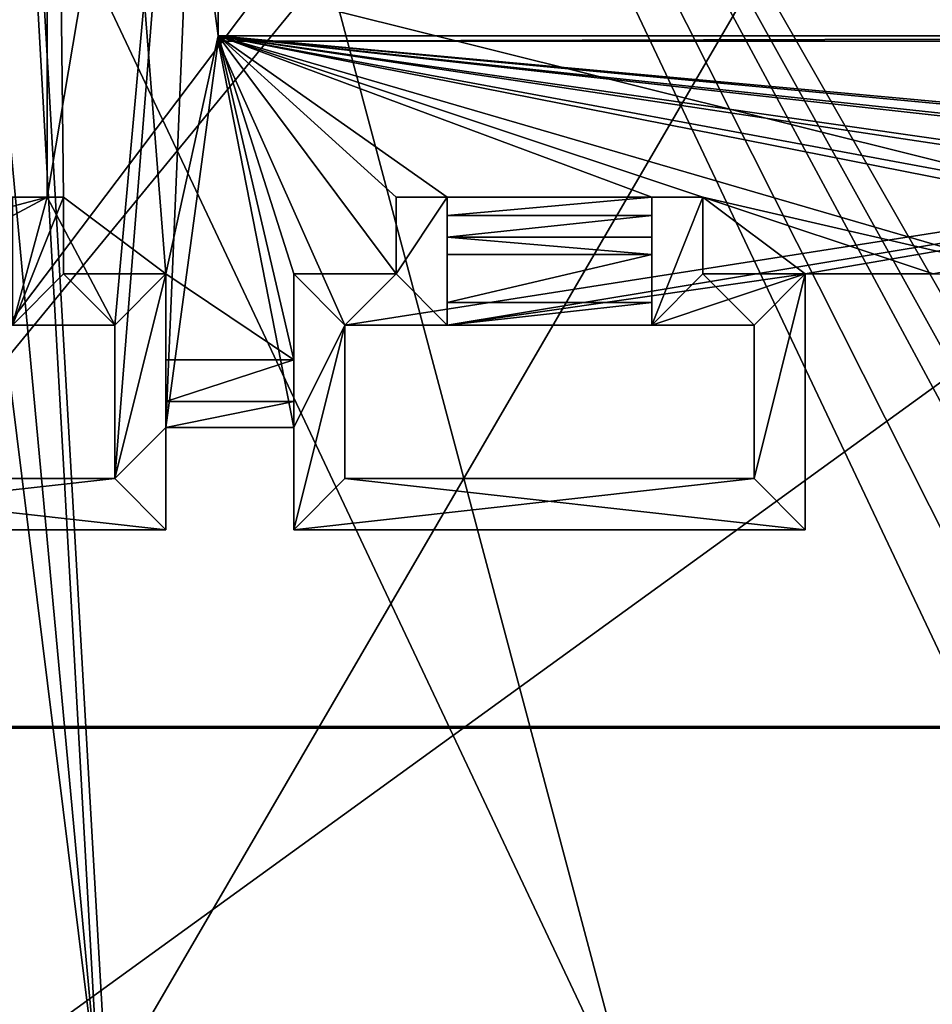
# Model space of a CAD drawing. Extents: x -250 to 250, y -430 to 356.
# Tile 495 of 656: x 138 to 156, y -417 to -398. Entities that reach past the tile are written whole.
import ezdxf

# ---------------------------------------------------------------- set-up
doc = ezdxf.new("R2010")
doc.units = 0
doc.header["$LTSCALE"] = 26.699852
for name, color, linetype in [('4413', 7, 'CONTINUOUS'), ('4419', 7, 'CONTINUOUS'), ('4590', 7, 'CONTINUOUS'), ('4759', 7, 'CONTINUOUS'), ('4900', 7, 'CONTINUOUS'), ('4935', 7, 'CONTINUOUS'), ('4958', 7, 'CONTINUOUS'), ('4985', 7, 'CONTINUOUS'), ('5037', 7, 'CONTINUOUS'), ('5126', 7, 'CONTINUOUS'), ('5128', 7, 'CONTINUOUS'), ('5137', 7, 'CONTINUOUS'), ('5139', 7, 'CONTINUOUS'), ('5143', 7, 'CONTINUOUS'), ('5146', 7, 'CONTINUOUS'), ('5147', 7, 'CONTINUOUS'), ('5148', 7, 'CONTINUOUS'), ('5150', 7, 'CONTINUOUS'), ('5152', 7, 'CONTINUOUS'), ('5156', 7, 'CONTINUOUS'), ('5157', 7, 'CONTINUOUS'), ('5159', 7, 'CONTINUOUS'), ('5163', 7, 'CONTINUOUS'), ('5166', 7, 'CONTINUOUS'), ('5171', 7, 'CONTINUOUS'), ('5172', 7, 'CONTINUOUS'), ('5173', 7, 'CONTINUOUS'), ('5175', 7, 'CONTINUOUS'), ('5178', 7, 'CONTINUOUS'), ('5184', 7, 'CONTINUOUS'), ('5196', 7, 'CONTINUOUS'), ('5199', 7, 'CONTINUOUS'), ('5201', 7, 'CONTINUOUS'), ('5203', 7, 'CONTINUOUS'), ('5205', 7, 'CONTINUOUS'), ('5206', 7, 'CONTINUOUS'), ('5210', 7, 'CONTINUOUS'), ('5211', 7, 'CONTINUOUS'), ('5213', 7, 'CONTINUOUS'), ('5218', 7, 'CONTINUOUS'), ('5223', 7, 'CONTINUOUS'), ('5224', 7, 'CONTINUOUS'), ('5225', 7, 'CONTINUOUS'), ('5228', 7, 'CONTINUOUS'), ('5229', 7, 'CONTINUOUS')]:
    doc.layers.add(name, color=color, linetype=linetype)

msp = doc.modelspace()

# ---------------------------------------------------------------- linework, layer by layer
at = {"layer": '4413', "color": 7, "linetype": 'CONTINUOUS'}
for points in [[(137.074, -369.496, -4.514), (162.355, -413.617, -7.365), (168.559, -368.512, -5.02), (137.074, -369.496, -4.514)], [(150.327, -419.248, -7.943), (160.838, -419.708, -7.74), (137.074, -369.496, -4.514), (150.327, -419.248, -7.943)], [(160.838, -419.708, -7.74), (160.841, -416.663, -7.55), (137.074, -369.496, -4.514), (160.838, -419.708, -7.74)], [(160.841, -416.663, -7.55), (160.845, -413.617, -7.36), (137.074, -369.496, -4.514), (160.841, -416.663, -7.55)], [(160.845, -413.617, -7.36), (161.6, -413.617, -7.361), (137.074, -369.496, -4.514), (160.845, -413.617, -7.36)], [(161.6, -413.617, -7.361), (162.355, -413.617, -7.365), (137.074, -369.496, -4.514), (161.6, -413.617, -7.361)], [(138.469, -394.107, -6.527), (150.327, -419.248, -7.943), (137.074, -369.496, -4.514), (138.469, -394.107, -6.527)], [(139.857, -418.845, -8.504), (150.327, -419.248, -7.943), (138.469, -394.107, -6.527), (139.857, -418.845, -8.504)]]:
    msp.add_3dface(points, dxfattribs=at)
at = {"layer": '4419', "color": 7, "linetype": 'CONTINUOUS'}
for points in [[(137.143, -369.327, -6.506), (138.575, -393.909, -8.513), (135.45, -418.635, -10.408), (137.143, -369.327, -6.506)], [(138.575, -393.909, -8.513), (140.003, -418.679, -10.492), (135.45, -418.635, -10.408), (138.575, -393.909, -8.513)]]:
    msp.add_3dface(points, dxfattribs=at)
at = {"layer": '4590', "color": 7, "linetype": 'CONTINUOUS'}
for points in [[(169.302, -368.374, -7.074), (140.003, -418.679, -10.492), (138.575, -393.909, -8.513), (169.302, -368.374, -7.074)], [(171.94, -420.133, -9.913), (140.003, -418.679, -10.492), (169.302, -368.374, -7.074), (171.94, -420.133, -9.913)]]:
    msp.add_3dface(points, dxfattribs=at)
at = {"layer": '4759', "color": 7, "linetype": 'CONTINUOUS'}
for points in [[(134, -371.7, -4.588), (139.857, -418.845, -8.504), (135.271, -369.544, -4.509), (134, -371.7, -4.588)], [(139.857, -418.845, -8.504), (138.469, -394.107, -6.527), (135.271, -369.544, -4.509), (139.857, -418.845, -8.504)], [(139.857, -418.845, -8.504), (134, -371.7, -4.588), (135.095, -418.782, -8.356), (139.857, -418.845, -8.504)]]:
    msp.add_3dface(points, dxfattribs=at)
at = {"layer": '4900', "color": 7, "linetype": 'CONTINUOUS'}
for points in [[(132.181, -411.577, 21.166), (200.611, -411.577, 21.568), (200.567, -411.577, 21.166), (132.181, -411.577, 21.166)], [(132.181, -411.577, 21.568), (200.611, -411.577, 21.568), (132.181, -411.577, 21.166), (132.181, -411.577, 21.568)]]:
    msp.add_3dface(points, dxfattribs=at)
at = {"layer": '4935', "color": 7, "linetype": 'CONTINUOUS'}
for points in [[(130.545, -367.134, -1.202), (208.33, -367.134, -1.202), (130.545, -423.469, 4.719), (130.545, -367.134, -1.202)], [(208.33, -367.134, -1.202), (208.33, -423.469, 4.719), (130.545, -423.469, 4.719), (208.33, -367.134, -1.202)]]:
    msp.add_3dface(points, dxfattribs=at)
at = {"layer": '4958', "color": 7, "linetype": 'CONTINUOUS'}
for points in [[(132.181, -411.577, 21.568), (132.5, -423.53, 22.824), (200.611, -411.577, 21.568), (132.181, -411.577, 21.568)], [(132.5, -423.53, 22.824), (225.657, -423.53, 22.824), (200.611, -411.577, 21.568), (132.5, -423.53, 22.824)]]:
    msp.add_3dface(points, dxfattribs=at)
at = {"layer": '4985', "color": 7, "linetype": 'CONTINUOUS'}
for points in [[(134.307, -389.304, 19.127), (132.138, -411.546, 21.464), (143.061, -397.088, 19.945), (134.307, -389.304, 19.127)], [(143.061, -397.088, 19.945), (132.138, -411.546, 21.464), (143.769, -397.38, 19.975), (143.061, -397.088, 19.945)], [(132.138, -411.546, 21.464), (200.567, -411.546, 21.464), (143.769, -397.38, 19.975), (132.138, -411.546, 21.464)], [(143.769, -397.38, 19.975), (200.567, -411.546, 21.464), (178.469, -397.38, 19.975), (143.769, -397.38, 19.975)]]:
    msp.add_3dface(points, dxfattribs=at)
at = {"layer": '5037', "color": 7, "linetype": 'CONTINUOUS'}
for points in [[(200.567, -411.577, 21.166), (200.567, -411.546, 21.464), (132.138, -411.546, 21.464), (200.567, -411.577, 21.166)], [(132.181, -411.577, 21.166), (200.567, -411.577, 21.166), (132.138, -411.546, 21.464), (132.181, -411.577, 21.166)]]:
    msp.add_3dface(points, dxfattribs=at)
at = {"layer": '5126', "color": 7, "linetype": 'CONTINUOUS'}
for points in [[(141.16, -402.7, 18.624), (139.16, -402.7, 18.624), (141.16, -402.7, 20.233), (141.16, -402.7, 18.624)], [(139.16, -402.7, 18.624), (139.16, -402.7, 20.233), (141.16, -402.7, 20.233), (139.16, -402.7, 18.624)]]:
    msp.add_3dface(points, dxfattribs=at)
at = {"layer": '5128', "color": 7, "linetype": 'CONTINUOUS'}
for points in [[(150.66, -401.977, 18.85), (150.66, -401.2, 20.075), (150.66, -401.554, 18.727), (150.66, -401.977, 18.85)], [(150.66, -401.2, 20.075), (150.66, -401.2, 18.466), (150.66, -401.554, 18.727), (150.66, -401.2, 20.075)], [(150.66, -402.322, 18.886), (150.66, -401.2, 20.075), (150.66, -401.977, 18.85), (150.66, -402.322, 18.886)], [(150.66, -403.7, 20.338), (150.66, -401.2, 20.075), (150.66, -402.322, 18.886), (150.66, -403.7, 20.338)], [(150.66, -403.258, 18.599), (150.66, -403.7, 20.338), (150.66, -402.322, 18.886), (150.66, -403.258, 18.599)], [(150.66, -403.7, 17.724), (150.66, -403.7, 20.338), (150.66, -403.258, 18.599), (150.66, -403.7, 17.724)]]:
    msp.add_3dface(points, dxfattribs=at)
at = {"layer": '5137', "color": 7, "linetype": 'CONTINUOUS'}
for points in [[(153.66, -402.7, 18.624), (153.66, -402.7, 20.233), (153.66, -407.7, 20.758), (153.66, -402.7, 18.624)], [(153.66, -407.7, 18.144), (153.66, -402.7, 17.619), (153.66, -407.7, 20.758), (153.66, -407.7, 18.144)], [(153.66, -402.7, 17.619), (153.66, -402.7, 18.624), (153.66, -407.7, 20.758), (153.66, -402.7, 17.619)]]:
    msp.add_3dface(points, dxfattribs=at)
at = {"layer": '5139', "color": 7, "linetype": 'CONTINUOUS'}
for points in [[(138.839, -401.2, 17.461), (138.839, -373.2, 14.518), (142.184, -381.399, 15.38), (138.839, -401.2, 17.461)], [(140.16, -403.7, 17.724), (138.839, -401.2, 17.461), (142.184, -381.399, 15.38), (140.16, -403.7, 17.724)], [(140.16, -406.7, 18.039), (140.16, -403.7, 17.724), (142.184, -381.399, 15.38), (140.16, -406.7, 18.039)], [(141.16, -405.7, 17.934), (140.16, -406.7, 18.039), (142.184, -381.399, 15.38), (141.16, -405.7, 17.934)], [(141.16, -405.7, 17.934), (142.184, -381.399, 15.38), (142.184, -398.151, 17.14), (141.16, -405.7, 17.934)], [(143.66, -405.7, 17.934), (141.16, -405.7, 17.934), (142.184, -398.151, 17.14), (143.66, -405.7, 17.934)], [(180.136, -398.151, 17.14), (144.66, -403.7, 17.724), (142.184, -398.151, 17.14), (180.136, -398.151, 17.14)], [(144.66, -403.7, 17.724), (143.66, -405.7, 17.934), (142.184, -398.151, 17.14), (144.66, -403.7, 17.724)], [(146.66, -403.7, 17.724), (144.66, -403.7, 17.724), (180.136, -398.151, 17.14), (146.66, -403.7, 17.724)], [(153.66, -402.7, 17.619), (146.66, -403.7, 17.724), (180.136, -398.151, 17.14), (153.66, -402.7, 17.619)], [(156.16, -402.7, 17.619), (153.66, -402.7, 17.619), (180.136, -398.151, 17.14), (156.16, -402.7, 17.619)], [(133.16, -402.7, 17.619), (138.839, -401.2, 17.461), (134.16, -403.7, 17.724), (133.16, -402.7, 17.619)], [(133.16, -401.2, 17.461), (138.839, -401.2, 17.461), (133.16, -402.7, 17.619), (133.16, -401.2, 17.461)], [(134.16, -403.7, 17.724), (138.839, -401.2, 17.461), (138.16, -403.7, 17.724), (134.16, -403.7, 17.724)], [(138.16, -403.7, 17.724), (138.839, -401.2, 17.461), (140.16, -403.7, 17.724), (138.16, -403.7, 17.724)], [(146.66, -403.7, 17.724), (153.66, -402.7, 17.619), (150.66, -403.7, 17.724), (146.66, -403.7, 17.724)], [(150.66, -403.7, 17.724), (153.66, -402.7, 17.619), (152.66, -403.7, 17.724), (150.66, -403.7, 17.724)], [(153.66, -402.7, 17.619), (153.66, -407.7, 18.144), (152.66, -406.7, 18.039), (153.66, -402.7, 17.619)], [(153.66, -402.7, 17.619), (152.66, -406.7, 18.039), (152.66, -403.7, 17.724), (153.66, -402.7, 17.619)], [(144.66, -406.7, 18.039), (143.66, -407.7, 18.144), (144.66, -403.7, 17.724), (144.66, -406.7, 18.039)], [(143.66, -407.7, 18.144), (143.66, -405.7, 17.934), (144.66, -403.7, 17.724), (143.66, -407.7, 18.144)], [(141.16, -405.7, 17.934), (141.16, -407.7, 18.144), (140.16, -406.7, 18.039), (141.16, -405.7, 17.934)], [(141.16, -407.7, 18.144), (131.16, -407.7, 18.144), (140.16, -406.7, 18.039), (141.16, -407.7, 18.144)], [(140.16, -406.7, 18.039), (131.16, -407.7, 18.144), (132.16, -406.7, 18.039), (140.16, -406.7, 18.039)], [(153.66, -407.7, 18.144), (143.66, -407.7, 18.144), (152.66, -406.7, 18.039), (153.66, -407.7, 18.144)], [(152.66, -406.7, 18.039), (143.66, -407.7, 18.144), (144.66, -406.7, 18.039), (152.66, -406.7, 18.039)]]:
    msp.add_3dface(points, dxfattribs=at)
at = {"layer": '5143', "color": 7, "linetype": 'CONTINUOUS'}
for points in [[(153.66, -402.7, 17.619), (156.16, -402.7, 17.619), (153.66, -402.7, 18.624), (153.66, -402.7, 17.619)], [(156.16, -402.7, 17.619), (156.16, -402.7, 18.624), (153.66, -402.7, 18.624), (156.16, -402.7, 17.619)]]:
    msp.add_3dface(points, dxfattribs=at)
at = {"layer": '5146', "color": 7, "linetype": 'CONTINUOUS'}
for points in [[(140.16, -403.7, 17.724), (140.16, -406.7, 18.039), (140.16, -403.7, 20.338), (140.16, -403.7, 17.724)], [(140.16, -406.7, 18.039), (140.16, -406.7, 20.653), (140.16, -403.7, 20.338), (140.16, -406.7, 18.039)]]:
    msp.add_3dface(points, dxfattribs=at)
at = {"layer": '5147', "color": 7, "linetype": 'CONTINUOUS'}
for points in [[(153.66, -402.7, 18.624), (151.66, -402.7, 18.624), (153.66, -402.7, 20.233), (153.66, -402.7, 18.624)], [(151.66, -402.7, 18.624), (151.66, -402.7, 20.233), (153.66, -402.7, 20.233), (151.66, -402.7, 18.624)]]:
    msp.add_3dface(points, dxfattribs=at)
at = {"layer": '5148', "color": 7, "linetype": 'CONTINUOUS'}
for points in [[(142.184, -398.047, 18.135), (142.184, -381.399, 15.38), (142.184, -381.294, 16.374), (142.184, -398.047, 18.135)], [(142.184, -398.151, 17.14), (142.184, -381.399, 15.38), (142.184, -398.047, 18.135), (142.184, -398.151, 17.14)]]:
    msp.add_3dface(points, dxfattribs=at)
at = {"layer": '5150', "color": 7, "linetype": 'CONTINUOUS'}
for points in [[(138.16, -403.7, 17.724), (140.16, -403.7, 17.724), (140.16, -403.7, 20.338), (138.16, -403.7, 17.724)], [(138.16, -403.7, 17.724), (140.16, -403.7, 20.338), (138.16, -403.7, 20.338), (138.16, -403.7, 17.724)]]:
    msp.add_3dface(points, dxfattribs=at)
at = {"layer": '5152', "color": 7, "linetype": 'CONTINUOUS'}
for points in [[(144.66, -403.7, 17.724), (144.66, -403.7, 20.338), (144.66, -406.7, 20.653), (144.66, -403.7, 17.724)], [(144.66, -406.7, 18.039), (144.66, -403.7, 17.724), (144.66, -406.7, 20.653), (144.66, -406.7, 18.039)]]:
    msp.add_3dface(points, dxfattribs=at)
at = {"layer": '5156', "color": 7, "linetype": 'CONTINUOUS'}
for points in [[(150.66, -402.322, 18.886), (146.66, -401.977, 18.85), (146.66, -402.322, 18.886), (150.66, -402.322, 18.886)], [(150.66, -402.322, 18.886), (150.66, -401.977, 18.85), (146.66, -401.977, 18.85), (150.66, -402.322, 18.886)]]:
    msp.add_3dface(points, dxfattribs=at)
at = {"layer": '5157', "color": 7, "linetype": 'CONTINUOUS'}
for points in [[(150.66, -401.2, 18.466), (146.66, -401.2, 18.466), (146.66, -401.554, 18.727), (150.66, -401.2, 18.466)], [(150.66, -401.554, 18.727), (150.66, -401.2, 18.466), (146.66, -401.554, 18.727), (150.66, -401.554, 18.727)], [(150.66, -401.977, 18.85), (150.66, -401.554, 18.727), (146.66, -401.977, 18.85), (150.66, -401.977, 18.85)], [(146.66, -401.977, 18.85), (150.66, -401.554, 18.727), (146.66, -401.554, 18.727), (146.66, -401.977, 18.85)]]:
    msp.add_3dface(points, dxfattribs=at)
at = {"layer": '5159', "color": 7, "linetype": 'CONTINUOUS'}
for points in [[(150.66, -403.7, 17.724), (152.66, -403.7, 17.724), (152.66, -403.7, 20.338), (150.66, -403.7, 17.724)], [(150.66, -403.7, 17.724), (152.66, -403.7, 20.338), (150.66, -403.7, 20.338), (150.66, -403.7, 17.724)]]:
    msp.add_3dface(points, dxfattribs=at)
at = {"layer": '5163', "color": 7, "linetype": 'CONTINUOUS'}
for points in [[(144.66, -403.7, 17.724), (146.66, -403.7, 20.338), (144.66, -403.7, 20.338), (144.66, -403.7, 17.724)], [(144.66, -403.7, 17.724), (146.66, -403.7, 17.724), (146.66, -403.7, 20.338), (144.66, -403.7, 17.724)]]:
    msp.add_3dface(points, dxfattribs=at)
at = {"layer": '5166', "color": 7, "linetype": 'CONTINUOUS'}
for points in [[(152.66, -406.7, 18.039), (152.66, -406.7, 20.653), (152.66, -403.7, 20.338), (152.66, -406.7, 18.039)], [(152.66, -403.7, 17.724), (152.66, -406.7, 18.039), (152.66, -403.7, 20.338), (152.66, -403.7, 17.724)]]:
    msp.add_3dface(points, dxfattribs=at)
at = {"layer": '5171', "color": 7, "linetype": 'CONTINUOUS'}
for points in [[(141.16, -404.378, 18.8), (141.16, -402.7, 18.624), (141.16, -407.7, 20.758), (141.16, -404.378, 18.8)], [(141.16, -402.7, 18.624), (141.16, -402.7, 20.233), (141.16, -407.7, 20.758), (141.16, -402.7, 18.624)], [(141.16, -404.378, 18.8), (141.16, -407.7, 20.758), (141.16, -405.193, 18.602), (141.16, -404.378, 18.8)], [(141.16, -407.7, 20.758), (141.16, -405.7, 17.934), (141.16, -405.193, 18.602), (141.16, -407.7, 20.758)], [(141.16, -407.7, 18.144), (141.16, -405.7, 17.934), (141.16, -407.7, 20.758), (141.16, -407.7, 18.144)]]:
    msp.add_3dface(points, dxfattribs=at)
at = {"layer": '5172', "color": 7, "linetype": 'CONTINUOUS'}
for points in [[(143.66, -404.378, 18.8), (141.16, -404.378, 18.8), (141.16, -405.193, 18.602), (143.66, -404.378, 18.8)], [(143.66, -404.378, 18.8), (141.16, -405.193, 18.602), (143.66, -405.193, 18.603), (143.66, -404.378, 18.8)], [(141.16, -405.193, 18.602), (141.16, -405.7, 17.934), (143.66, -405.193, 18.603), (141.16, -405.193, 18.602)], [(141.16, -405.7, 17.934), (143.66, -405.7, 17.934), (143.66, -405.193, 18.603), (141.16, -405.7, 17.934)]]:
    msp.add_3dface(points, dxfattribs=at)
at = {"layer": '5173', "color": 7, "linetype": 'CONTINUOUS'}
for points in [[(142.184, -398.151, 17.14), (142.184, -398.047, 18.135), (180.136, -398.047, 18.135), (142.184, -398.151, 17.14)], [(180.136, -398.151, 17.14), (142.184, -398.151, 17.14), (180.136, -398.047, 18.135), (180.136, -398.151, 17.14)]]:
    msp.add_3dface(points, dxfattribs=at)
at = {"layer": '5175', "color": 7, "linetype": 'CONTINUOUS'}
for points in [[(139.16, -401.2, 18.466), (141.16, -402.7, 18.624), (138.839, -373.2, 15.523), (139.16, -401.2, 18.466)], [(138.839, -373.2, 15.523), (142.184, -398.047, 18.135), (142.184, -381.294, 16.374), (138.839, -373.2, 15.523)], [(138.839, -401.2, 18.466), (139.16, -401.2, 18.466), (138.839, -373.2, 15.523), (138.839, -401.2, 18.466)], [(138.839, -373.2, 15.523), (141.16, -402.7, 18.624), (142.184, -398.047, 18.135), (138.839, -373.2, 15.523)], [(141.16, -402.7, 18.624), (143.66, -404.378, 18.8), (142.184, -398.047, 18.135), (141.16, -402.7, 18.624)], [(159.16, -401.2, 18.466), (163.16, -401.2, 18.466), (142.184, -398.047, 18.135), (159.16, -401.2, 18.466)], [(158.16, -401.2, 18.466), (159.16, -401.2, 18.466), (142.184, -398.047, 18.135), (158.16, -401.2, 18.466)], [(158.16, -402.7, 18.624), (158.16, -401.2, 18.466), (142.184, -398.047, 18.135), (158.16, -402.7, 18.624)], [(163.16, -401.2, 18.466), (164.16, -401.2, 18.466), (142.184, -398.047, 18.135), (163.16, -401.2, 18.466)], [(164.16, -401.2, 18.466), (170.66, -401.2, 18.466), (142.184, -398.047, 18.135), (164.16, -401.2, 18.466)], [(170.66, -401.2, 18.466), (171.66, -401.2, 18.466), (142.184, -398.047, 18.135), (170.66, -401.2, 18.466)], [(151.66, -401.2, 18.466), (158.16, -402.7, 18.624), (142.184, -398.047, 18.135), (151.66, -401.2, 18.466)], [(143.66, -404.378, 18.8), (143.66, -402.7, 18.624), (142.184, -398.047, 18.135), (143.66, -404.378, 18.8)], [(143.66, -402.7, 18.624), (145.66, -402.7, 18.624), (142.184, -398.047, 18.135), (143.66, -402.7, 18.624)], [(145.66, -402.7, 18.624), (145.66, -401.2, 18.466), (142.184, -398.047, 18.135), (145.66, -402.7, 18.624)], [(145.66, -401.2, 18.466), (146.66, -401.2, 18.466), (142.184, -398.047, 18.135), (145.66, -401.2, 18.466)], [(146.66, -401.2, 18.466), (150.66, -401.2, 18.466), (142.184, -398.047, 18.135), (146.66, -401.2, 18.466)], [(150.66, -401.2, 18.466), (151.66, -401.2, 18.466), (142.184, -398.047, 18.135), (150.66, -401.2, 18.466)], [(142.184, -398.047, 18.135), (176.66, -401.2, 18.466), (180.136, -398.047, 18.135), (142.184, -398.047, 18.135)], [(175.66, -401.2, 18.466), (176.66, -401.2, 18.466), (142.184, -398.047, 18.135), (175.66, -401.2, 18.466)], [(171.66, -401.2, 18.466), (175.66, -401.2, 18.466), (142.184, -398.047, 18.135), (171.66, -401.2, 18.466)], [(139.16, -402.7, 18.624), (141.16, -402.7, 18.624), (139.16, -401.2, 18.466), (139.16, -402.7, 18.624)], [(156.16, -402.7, 18.624), (158.16, -402.7, 18.624), (151.66, -401.2, 18.466), (156.16, -402.7, 18.624)], [(151.66, -402.7, 18.624), (153.66, -402.7, 18.624), (151.66, -401.2, 18.466), (151.66, -402.7, 18.624)], [(153.66, -402.7, 18.624), (156.16, -402.7, 18.624), (151.66, -401.2, 18.466), (153.66, -402.7, 18.624)], [(141.16, -404.378, 18.8), (143.66, -404.378, 18.8), (141.16, -402.7, 18.624), (141.16, -404.378, 18.8)]]:
    msp.add_3dface(points, dxfattribs=at)
at = {"layer": '5178', "color": 7, "linetype": 'CONTINUOUS'}
for points in [[(146.66, -401.2, 18.466), (146.66, -401.2, 20.075), (146.66, -401.554, 18.727), (146.66, -401.2, 18.466)], [(146.66, -402.322, 18.886), (146.66, -401.2, 20.075), (146.66, -403.259, 18.598), (146.66, -402.322, 18.886)], [(146.66, -401.2, 20.075), (146.66, -403.7, 20.338), (146.66, -403.259, 18.598), (146.66, -401.2, 20.075)], [(146.66, -401.2, 20.075), (146.66, -401.977, 18.85), (146.66, -401.554, 18.727), (146.66, -401.2, 20.075)], [(146.66, -401.977, 18.85), (146.66, -401.2, 20.075), (146.66, -402.322, 18.886), (146.66, -401.977, 18.85)], [(146.66, -403.7, 20.338), (146.66, -403.7, 17.724), (146.66, -403.259, 18.598), (146.66, -403.7, 20.338)]]:
    msp.add_3dface(points, dxfattribs=at)
at = {"layer": '5184', "color": 7, "linetype": 'CONTINUOUS'}
for points in [[(145.66, -402.7, 18.624), (145.66, -402.7, 20.233), (145.66, -401.2, 20.075), (145.66, -402.7, 18.624)], [(145.66, -401.2, 18.466), (145.66, -402.7, 18.624), (145.66, -401.2, 20.075), (145.66, -401.2, 18.466)]]:
    msp.add_3dface(points, dxfattribs=at)
at = {"layer": '5196', "color": 7, "linetype": 'CONTINUOUS'}
for points in [[(145.66, -402.7, 18.624), (143.66, -402.7, 18.624), (145.66, -402.7, 20.233), (145.66, -402.7, 18.624)], [(143.66, -402.7, 18.624), (143.66, -402.7, 20.233), (145.66, -402.7, 20.233), (143.66, -402.7, 18.624)]]:
    msp.add_3dface(points, dxfattribs=at)
at = {"layer": '5199', "color": 7, "linetype": 'CONTINUOUS'}
for points in [[(145.66, -401.2, 20.075), (145.66, -402.7, 20.233), (146.66, -401.2, 20.075), (145.66, -401.2, 20.075)], [(146.66, -401.2, 20.075), (145.66, -402.7, 20.233), (146.66, -403.7, 20.338), (146.66, -401.2, 20.075)], [(151.66, -401.2, 20.075), (150.66, -403.7, 20.338), (151.66, -402.7, 20.233), (151.66, -401.2, 20.075)], [(150.66, -401.2, 20.075), (150.66, -403.7, 20.338), (151.66, -401.2, 20.075), (150.66, -401.2, 20.075)], [(143.66, -402.7, 20.233), (143.66, -407.7, 20.758), (144.66, -403.7, 20.338), (143.66, -402.7, 20.233)], [(145.66, -402.7, 20.233), (143.66, -402.7, 20.233), (144.66, -403.7, 20.338), (145.66, -402.7, 20.233)], [(146.66, -403.7, 20.338), (145.66, -402.7, 20.233), (144.66, -403.7, 20.338), (146.66, -403.7, 20.338)], [(150.66, -403.7, 20.338), (152.66, -403.7, 20.338), (151.66, -402.7, 20.233), (150.66, -403.7, 20.338)], [(151.66, -402.7, 20.233), (152.66, -403.7, 20.338), (153.66, -402.7, 20.233), (151.66, -402.7, 20.233)], [(152.66, -403.7, 20.338), (152.66, -406.7, 20.653), (153.66, -402.7, 20.233), (152.66, -403.7, 20.338)], [(153.66, -402.7, 20.233), (152.66, -406.7, 20.653), (153.66, -407.7, 20.758), (153.66, -402.7, 20.233)], [(144.66, -403.7, 20.338), (143.66, -407.7, 20.758), (144.66, -406.7, 20.653), (144.66, -403.7, 20.338)], [(144.66, -406.7, 20.653), (143.66, -407.7, 20.758), (153.66, -407.7, 20.758), (144.66, -406.7, 20.653)], [(152.66, -406.7, 20.653), (144.66, -406.7, 20.653), (153.66, -407.7, 20.758), (152.66, -406.7, 20.653)]]:
    msp.add_3dface(points, dxfattribs=at)
at = {"layer": '5201', "color": 7, "linetype": 'CONTINUOUS'}
for points in [[(151.66, -401.2, 18.466), (150.66, -401.2, 20.075), (151.66, -401.2, 20.075), (151.66, -401.2, 18.466)], [(151.66, -401.2, 18.466), (150.66, -401.2, 18.466), (150.66, -401.2, 20.075), (151.66, -401.2, 18.466)]]:
    msp.add_3dface(points, dxfattribs=at)
at = {"layer": '5203', "color": 7, "linetype": 'CONTINUOUS'}
for points in [[(151.66, -402.7, 18.624), (151.66, -401.2, 20.075), (151.66, -402.7, 20.233), (151.66, -402.7, 18.624)], [(151.66, -402.7, 18.624), (151.66, -401.2, 18.466), (151.66, -401.2, 20.075), (151.66, -402.7, 18.624)]]:
    msp.add_3dface(points, dxfattribs=at)
at = {"layer": '5205', "color": 7, "linetype": 'CONTINUOUS'}
for points in [[(138.839, -401.2, 17.461), (138.839, -401.2, 18.466), (138.839, -373.2, 15.523), (138.839, -401.2, 17.461)], [(138.839, -373.2, 14.518), (138.839, -401.2, 17.461), (138.839, -373.2, 15.523), (138.839, -373.2, 14.518)]]:
    msp.add_3dface(points, dxfattribs=at)
at = {"layer": '5206', "color": 7, "linetype": 'CONTINUOUS'}
for points in [[(139.16, -401.2, 20.075), (138.16, -401.2, 20.075), (138.16, -403.7, 20.338), (139.16, -401.2, 20.075)], [(139.16, -402.7, 20.233), (139.16, -401.2, 20.075), (138.16, -403.7, 20.338), (139.16, -402.7, 20.233)], [(140.16, -403.7, 20.338), (139.16, -402.7, 20.233), (138.16, -403.7, 20.338), (140.16, -403.7, 20.338)], [(141.16, -402.7, 20.233), (139.16, -402.7, 20.233), (140.16, -403.7, 20.338), (141.16, -402.7, 20.233)], [(140.16, -406.7, 20.653), (141.16, -402.7, 20.233), (140.16, -403.7, 20.338), (140.16, -406.7, 20.653)], [(141.16, -407.7, 20.758), (141.16, -402.7, 20.233), (140.16, -406.7, 20.653), (141.16, -407.7, 20.758)], [(131.16, -407.7, 20.758), (141.16, -407.7, 20.758), (132.16, -406.7, 20.653), (131.16, -407.7, 20.758)], [(132.16, -406.7, 20.653), (141.16, -407.7, 20.758), (140.16, -406.7, 20.653), (132.16, -406.7, 20.653)]]:
    msp.add_3dface(points, dxfattribs=at)
at = {"layer": '5210', "color": 7, "linetype": 'CONTINUOUS'}
for points in [[(132.16, -406.7, 18.039), (132.16, -406.7, 20.653), (140.16, -406.7, 20.653), (132.16, -406.7, 18.039)], [(140.16, -406.7, 18.039), (132.16, -406.7, 18.039), (140.16, -406.7, 20.653), (140.16, -406.7, 18.039)]]:
    msp.add_3dface(points, dxfattribs=at)
at = {"layer": '5211', "color": 7, "linetype": 'CONTINUOUS'}
for points in [[(150.66, -403.258, 18.599), (150.66, -402.322, 18.886), (146.66, -403.259, 18.598), (150.66, -403.258, 18.599)], [(150.66, -402.322, 18.886), (146.66, -402.322, 18.886), (146.66, -403.259, 18.598), (150.66, -402.322, 18.886)], [(146.66, -403.7, 17.724), (150.66, -403.258, 18.599), (146.66, -403.259, 18.598), (146.66, -403.7, 17.724)], [(146.66, -403.7, 17.724), (150.66, -403.7, 17.724), (150.66, -403.258, 18.599), (146.66, -403.7, 17.724)]]:
    msp.add_3dface(points, dxfattribs=at)
at = {"layer": '5213', "color": 7, "linetype": 'CONTINUOUS'}
for points in [[(146.66, -401.2, 18.466), (145.66, -401.2, 20.075), (146.66, -401.2, 20.075), (146.66, -401.2, 18.466)], [(146.66, -401.2, 18.466), (145.66, -401.2, 18.466), (145.66, -401.2, 20.075), (146.66, -401.2, 18.466)]]:
    msp.add_3dface(points, dxfattribs=at)
at = {"layer": '5218', "color": 7, "linetype": 'CONTINUOUS'}
for points in [[(143.66, -402.7, 20.233), (143.66, -407.7, 18.144), (143.66, -407.7, 20.758), (143.66, -402.7, 20.233)], [(143.66, -402.7, 18.624), (143.66, -404.378, 18.8), (143.66, -402.7, 20.233), (143.66, -402.7, 18.624)], [(143.66, -404.378, 18.8), (143.66, -405.193, 18.603), (143.66, -402.7, 20.233), (143.66, -404.378, 18.8)], [(143.66, -405.193, 18.603), (143.66, -407.7, 18.144), (143.66, -402.7, 20.233), (143.66, -405.193, 18.603)], [(143.66, -405.7, 17.934), (143.66, -407.7, 18.144), (143.66, -405.193, 18.603), (143.66, -405.7, 17.934)]]:
    msp.add_3dface(points, dxfattribs=at)
at = {"layer": '5223', "color": 7, "linetype": 'CONTINUOUS'}
for points in [[(139.16, -402.7, 18.624), (139.16, -401.2, 18.466), (139.16, -401.2, 20.075), (139.16, -402.7, 18.624)], [(139.16, -402.7, 18.624), (139.16, -401.2, 20.075), (139.16, -402.7, 20.233), (139.16, -402.7, 18.624)]]:
    msp.add_3dface(points, dxfattribs=at)
at = {"layer": '5224', "color": 7, "linetype": 'CONTINUOUS'}
for points in [[(152.66, -406.7, 18.039), (144.66, -406.7, 18.039), (152.66, -406.7, 20.653), (152.66, -406.7, 18.039)], [(144.66, -406.7, 18.039), (144.66, -406.7, 20.653), (152.66, -406.7, 20.653), (144.66, -406.7, 18.039)]]:
    msp.add_3dface(points, dxfattribs=at)
at = {"layer": '5225', "color": 7, "linetype": 'CONTINUOUS'}
for points in [[(143.66, -407.7, 18.144), (153.66, -407.7, 18.144), (143.66, -407.7, 20.758), (143.66, -407.7, 18.144)], [(143.66, -407.7, 20.758), (153.66, -407.7, 18.144), (153.66, -407.7, 20.758), (143.66, -407.7, 20.758)]]:
    msp.add_3dface(points, dxfattribs=at)
at = {"layer": '5228', "color": 7, "linetype": 'CONTINUOUS'}
for points in [[(138.839, -401.2, 17.461), (133.16, -401.2, 17.461), (138.16, -401.2, 17.643), (138.839, -401.2, 17.461)], [(139.16, -401.2, 20.075), (138.839, -401.2, 18.466), (138.16, -401.2, 17.643), (139.16, -401.2, 20.075)], [(138.16, -401.2, 20.075), (139.16, -401.2, 20.075), (138.16, -401.2, 17.643), (138.16, -401.2, 20.075)], [(138.839, -401.2, 18.466), (138.839, -401.2, 17.461), (138.16, -401.2, 17.643), (138.839, -401.2, 18.466)], [(139.16, -401.2, 18.466), (138.839, -401.2, 18.466), (139.16, -401.2, 20.075), (139.16, -401.2, 18.466)]]:
    msp.add_3dface(points, dxfattribs=at)
at = {"layer": '5229', "color": 7, "linetype": 'CONTINUOUS'}
for points in [[(141.16, -407.7, 18.144), (141.16, -407.7, 20.758), (131.16, -407.7, 20.758), (141.16, -407.7, 18.144)], [(131.16, -407.7, 18.144), (141.16, -407.7, 18.144), (131.16, -407.7, 20.758), (131.16, -407.7, 18.144)]]:
    msp.add_3dface(points, dxfattribs=at)

doc.saveas('drawing.dxf')
